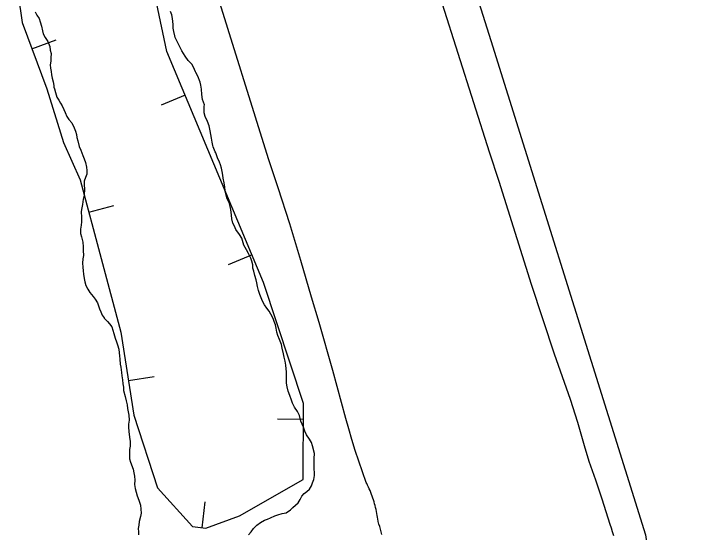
# Model space of a CAD drawing. Extents: x 3172297 to 3210190, y 958463 to 983887.
# Drawn here: x 3186269 to 3186933, y 970797 to 971296 of the extents above; entities that cross this region are included whole.
import ezdxf

# ---------------------------------------------------------------- set-up
doc = ezdxf.new("R2010")
doc.units = 0
for name, color, linetype in [('V-BORW-LINE', 7, 'Continuous'), ('V-LEVE-TOET', 7, 'Continuous'), ('V-TOPO-SHOR', 7, 'Continuous')]:
    doc.layers.add(name, color=color, linetype=linetype)

msp = doc.modelspace()

# ---------------------------------------------------------------- linework, layer by layer
at = {"layer": 'V-BORW-LINE'}
for p, q in [((3186286.8, 971262.12), (3186310.21, 971270.9)), ((3186434.19, 971217.59), (3186411.13, 971207.94)), ((3186341.41, 971105.01), (3186365.55, 971111.5)), ((3186498.46, 971063.88), (3186475.4, 971054.24)), ((3186379.5, 970943.02), (3186404.21, 970946.83)), ((3186547.9, 970905.68), (3186522.9, 970905.77)), ((3186450.38, 970801.46), (3186453.48, 970826.27))]:
    msp.add_line(p, q, dxfattribs=at)
msp.add_lwpolyline([(3186269.35, 971343.13), (3186277.31, 971287.43), (3186301.18, 971223.77), (3186317.09, 971172.05), (3186333.01, 971136.24), (3186353.44, 971060.3), (3186372.34, 970989.6), (3186384.63, 970909.66), (3186407.69, 970839.83), (3186441.33, 970802.59), (3186453.85, 970801.03), (3186486.27, 970812.97), (3186547.69, 970847.67), (3186547.95, 970921.03), (3186509.52, 971037.43), (3186431.36, 971224.35), (3186416.56, 971259.58), (3186406.54, 971306.68)], dxfattribs=at)
at = {"layer": 'V-LEVE-TOET'}
for points in [[(3186619.73, 970807.44), (3186619.64, 970807.7), (3186619.64, 970807.7), (3186619.4, 970809.59), (3186619.13, 970811.47), (3186618.83, 970813.35), (3186618.49, 970815.23), (3186618.12, 970817.09), (3186617.72, 970818.96), (3186617.29, 970820.81), (3186616.83, 970822.66), (3186616.33, 970824.49), (3186615.8, 970826.32), (3186615.24, 970828.14), (3186614.64, 970829.95), (3186614.02, 970831.75), (3186613.36, 970833.54), (3186612.67, 970835.31), (3186611.96, 970837.08), (3186611.21, 970838.82), (3186610.43, 970840.56), (3186609.62, 970842.29), (3186608.78, 970843.99), (3186608.34, 970844.86), (3186608.34, 970844.86), (3186604.59, 970855.09), (3186601.02, 970865.39), (3186597.62, 970875.75), (3186594.41, 970886.17), (3186591.38, 970896.64), (3186588.73, 970906.38), (3186588.73, 970906.38), (3186576.23, 970952.66), (3186562.95, 970998.73), (3186555.52, 971023.29), (3186555.52, 971023.29), (3186545.52, 971058.56), (3186534.91, 971093.66), (3186523.68, 971128.56), (3186514.32, 971156.19), (3186514.32, 971156.19), (3186462.61, 971322.05)], [(3186681.27, 971305.38), (3186726.53, 971163), (3186735.86, 971134.67), (3186735.86, 971134.67), (3186766.96, 971035.65), (3186789.03, 970968.79), (3186789.03, 970968.79), (3186796.82, 970946.94), (3186804.24, 970924.96), (3186811.26, 970902.85), (3186817.91, 970880.62), (3186822.19, 970865.48), (3186822.19, 970865.48), (3186828.62, 970847.42), (3186834.75, 970829.24), (3186840.55, 970810.96), (3186842.43, 970804.79), (3186842.43, 970804.79), (3186843.65, 970801.24), (3186844.81, 970797.67), (3186845.91, 970794.08)], [(3186623.33, 970794.91), (3186622.68, 970797.44), (3186622, 970799.96), (3186621.27, 970802.46), (3186620.52, 970804.96), (3186619.73, 970807.44)]]:
    msp.add_lwpolyline(points, dxfattribs=at)
at = {"layer": 'V-TOPO-SHOR'}
for points in [[(3186554.36, 971820.4), (3186727.98, 971270.03), (3186857.3, 970857.26), (3186876.79, 970794.72), (3186883.8, 970742.92), (3186888.75, 970580.42), (3186898.88, 970342.92), (3186922.85, 969928.62), (3186933.24, 969798.25), (3186929.58, 969760.77), (3186924.16, 969734), (3186887.98, 969546.61)], [(3186289.78, 971297.87), (3186291.46, 971294.62), (3186293.58, 971291.15), (3186294.84, 971288.12), (3186295.87, 971283.8), (3186296.9, 971279.47), (3186297.73, 971276.45), (3186299.63, 971272.98), (3186301.96, 971269.07), (3186304.06, 971264.31), (3186304.45, 971260.86), (3186305.27, 971257.61), (3186305.01, 971253.52), (3186304.98, 971250.29), (3186304.29, 971246.85), (3186304.69, 971243.61), (3186305.3, 971240.37), (3186305.48, 971237.14), (3186306.3, 971233.9), (3186307.34, 971230.44), (3186307.73, 971226.77), (3186307.93, 971225.26), (3186308.56, 971223.74), (3186309.38, 971220.07), (3186310.62, 971215.74), (3186312.53, 971212.71), (3186314.23, 971209.89), (3186315.92, 971207.28), (3186317.39, 971203.82), (3186318.65, 971200.78), (3186320.33, 971197.1), (3186322.24, 971194.28), (3186325.22, 971191.01), (3186327.54, 971186.03), (3186328.79, 971183), (3186329.62, 971179.76), (3186330.02, 971176.73), (3186330.84, 971173.49), (3186332.29, 971168.09), (3186333.76, 971164.62), (3186335.64, 971159.43), (3186336.9, 971156.18), (3186338.37, 971152.72), (3186339.4, 971148.18), (3186339.58, 971145.16), (3186339.54, 971141.71), (3186338.21, 971138.28), (3186337.09, 971134.85), (3186337.05, 971130.97), (3186337.22, 971127.3), (3186336.94, 971121.48), (3186336.04, 971117.62), (3186335.33, 971112.24), (3186334.86, 971109.01), (3186334.18, 971105.78), (3186334.33, 971099.96), (3186334.5, 971095.65), (3186334.03, 971092.64), (3186333.56, 971088.55), (3186333.51, 971084.46), (3186334.55, 971081.21), (3186335.57, 971076.03), (3186335.96, 971071.71), (3186336.13, 971068.26), (3186336.29, 971063.3), (3186335.83, 971060.08), (3186335.56, 971055.98), (3186335.73, 971052.1), (3186336.13, 971048.65), (3186336.31, 971045.42), (3186336.91, 971041.31), (3186337.52, 971038.07), (3186338.56, 971034.61), (3186340.46, 971030.93), (3186342.36, 971027.68), (3186345.77, 971023.97), (3186347.68, 971021.15), (3186349.79, 971017.68), (3186351.88, 971012.05), (3186352.93, 971009.24), (3186354.4, 971005.99), (3186356.1, 971003.39), (3186356.31, 971003.17), (3186359.29, 970999.69), (3186361.42, 970997.51)], [(3186458.32, 971183.28), (3186457.3, 971188.03), (3186455.62, 971192.36), (3186453.3, 971196.91), (3186452.27, 971200.58), (3186452.51, 971203.6), (3186452.55, 971207.05), (3186452.57, 971208.34), (3186450.9, 971213.53), (3186450.31, 971218.06), (3186449.93, 971223.45), (3186449.33, 971227.12), (3186448.5, 971230.15), (3186446.41, 971235.78), (3186444.51, 971239.46), (3186444.08, 971239.9), (3186442.2, 971244.45), (3186440.5, 971247.27), (3186436.88, 971250.97), (3186434.12, 971255.1), (3186430.95, 971260.31), (3186429.05, 971263.99), (3186427.36, 971267.24), (3186425.68, 971270.49), (3186424.41, 971273.09), (3186424.21, 971274.6), (3186423.18, 971278.71), (3186422.57, 971281.95), (3186422.61, 971285.61), (3186422.03, 971291.22), (3186421.21, 971294.9), (3186420.16, 971297.92)], [(3186542.9, 970825.44), (3186544.87, 970828.65), (3186546.2, 970831.65), (3186548.6, 970834.21), (3186551.21, 970836.12), (3186553.6, 970838.68), (3186555.58, 970841.67), (3186556.69, 970844.46), (3186558.02, 970847.9), (3186558.49, 970851.56), (3186558.52, 970854.57), (3186558.13, 970857.81), (3186558.17, 970861.26), (3186558.2, 970864.28), (3186558.25, 970868.15), (3186558.51, 970872.89), (3186556.66, 970880.24), (3186555.61, 970883.27), (3186553.71, 970886.74), (3186550.96, 970890.86), (3186549.27, 970894.33), (3186547.8, 970898.01), (3186546.54, 970901.04), (3186545.5, 970904.07), (3186544.05, 970909.26), (3186542.16, 970913.38), (3186539.4, 970917.5), (3186537.29, 970921.19), (3186536.24, 970924), (3186534.78, 970928.54), (3186533.32, 970932.66), (3186532.08, 970936.98), (3186531.69, 970940.65), (3186531.52, 970944.74), (3186531.55, 970947.76), (3186531.59, 970951.42), (3186531.19, 970954.44), (3186531.01, 970957.68), (3186530.19, 970961.57), (3186529.38, 970965.46), (3186528.55, 970968.7), (3186527.54, 970974.31), (3186526.71, 970977.56), (3186524.83, 970982.53), (3186523.36, 970986.43), (3186522.32, 970989.67), (3186521.5, 970993.35), (3186520.89, 970996.59), (3186519.85, 970999.83), (3186518.8, 971002.64), (3186516.48, 971006.98), (3186515, 971009.8), (3186512.66, 971012.63), (3186510.33, 971015.88), (3186508.64, 971019.35), (3186505.91, 971025.85), (3186504.66, 971029.53), (3186503.85, 971033.63), (3186503.02, 971036.87), (3186502.41, 971039.9), (3186501.16, 971044.22), (3186500.13, 971048.11), (3186499.08, 971051.14), (3186499.12, 971054.37), (3186498.3, 971057.83), (3186497.25, 971060.64), (3186494.93, 971065.19), (3186493.03, 971068.66), (3186490.71, 971073.22), (3186488.63, 971079.92), (3186486.3, 971083.39), (3186482.91, 971088.39), (3186481.43, 971091.42), (3186479.96, 971094.46), (3186479.14, 971098.56), (3186478.75, 971102.23), (3186477.95, 971107.41), (3186477.33, 971110.43), (3186476.3, 971114.32), (3186474.4, 971117.8), (3186473.78, 971119.96), (3186473.16, 971122.55), (3186472.76, 971125.57), (3186472.15, 971129.03), (3186471.56, 971133.34), (3186470.74, 971137.66), (3186470.35, 971140.68), (3186469.74, 971144.14), (3186469.13, 971147.38), (3186468.08, 971150.41), (3186467.04, 971153.22), (3186465.14, 971157.34), (3186463.47, 971162.1), (3186462.84, 971162.96), (3186461.79, 971166.21), (3186461.16, 971167.73), (3186460.75, 971169.02), (3186460.14, 971172.48), (3186459.32, 971176.15), (3186458.71, 971179.82), (3186458.32, 971183.28)], [(3186361.42, 970997.51), (3186363.54, 970994.68), (3186364.58, 970991.44), (3186365.62, 970988.41), (3186366.87, 970983.87), (3186368.12, 970980.19), (3186369.17, 970977.38), (3186370.2, 970973.05), (3186370.59, 970969.82), (3186370.99, 970966.8), (3186371.17, 970963.56), (3186371.55, 970958.82), (3186372.16, 970955.79), (3186372.96, 970950.83), (3186373.14, 970947.59), (3186373.96, 970943.7), (3186374.14, 970939.82), (3186374.75, 970936.58), (3186374.93, 970933.35), (3186376.37, 970927.73), (3186377.4, 970923.62), (3186378.22, 970919.73), (3186378.83, 970916.06), (3186379.44, 970913.04), (3186379.83, 970909.8), (3186380.21, 970905.06), (3186379.74, 970901.18), (3186379.7, 970898.17), (3186380.09, 970893.85), (3186380.46, 970888.68), (3186381.27, 970884.35), (3186381.22, 970879.83), (3186380.76, 970876.6), (3186380.69, 970871), (3186380.66, 970867.77), (3186381.7, 970864.52), (3186384.21, 970857.81), (3186384.82, 970854.36), (3186385.43, 970851.12), (3186385.6, 970847.24), (3186385.34, 970843.15), (3186385.94, 970839.04), (3186388.02, 970832.12), (3186389.7, 970828.01), (3186391.15, 970823.04), (3186391.54, 970819.16), (3186391.93, 970815.48), (3186391.24, 970812.26), (3186389.9, 970807.54), (3186389.43, 970803.88), (3186388.96, 970800.65), (3186389.14, 970797.63), (3186389.32, 970794.61)], [(3186494.93, 970794.72), (3186497.76, 970797.49), (3186499.95, 970800.7), (3186503, 970803.9), (3186506.69, 970806.45), (3186510.38, 970808.56), (3186513.2, 970809.61), (3186516.23, 970810.86), (3186520.35, 970812.97), (3186523.37, 970813.8), (3186527.48, 970815.05), (3186531.37, 970815.87), (3186535.5, 970818.62), (3186537.67, 970820.76), (3186540.29, 970823.1), (3186542.9, 970825.44)]]:
    msp.add_lwpolyline(points, dxfattribs=at)

doc.saveas('drawing.dxf')
